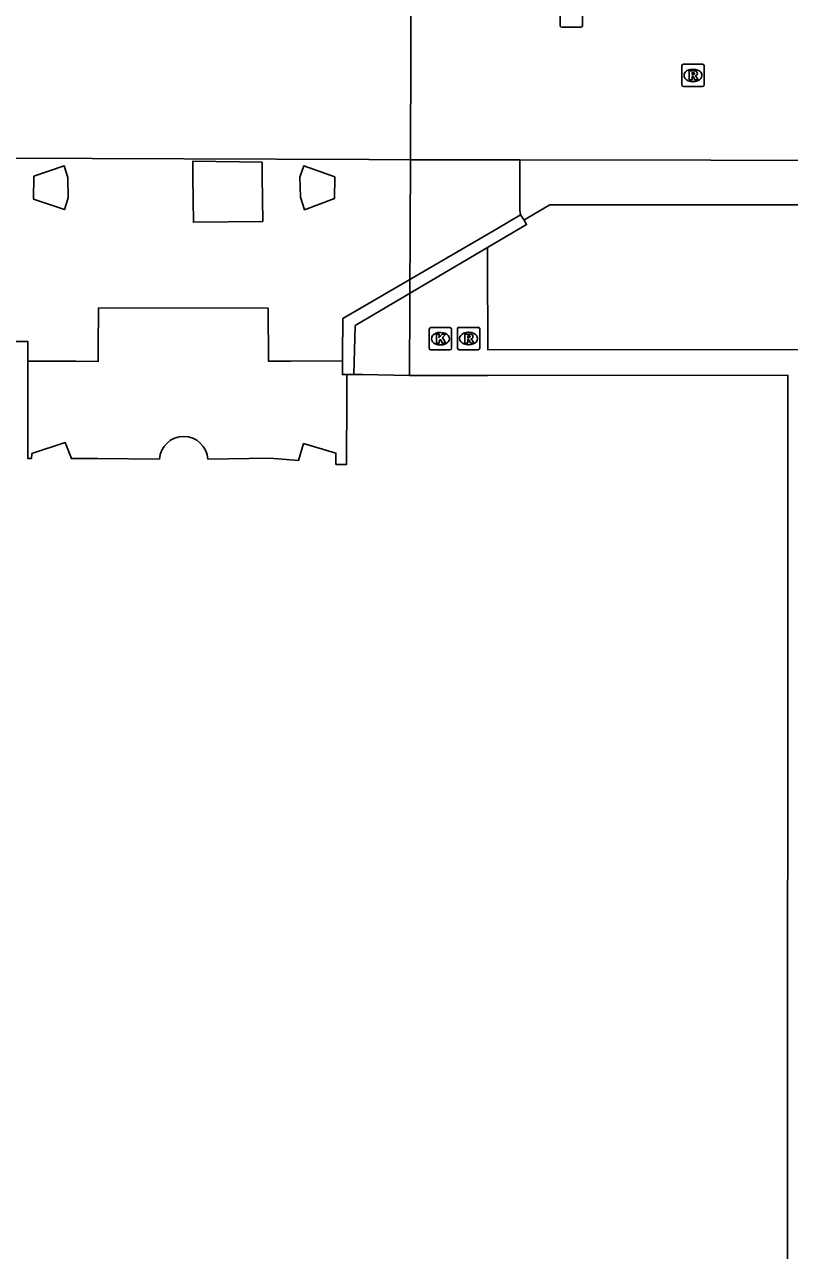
# Model space of a CAD drawing. Extents: x 161477 to 163040, y 383680 to 384868.
# Drawn here: x 161869.1 to 161903.3, y 384323.3 to 384378 of the extents above; entities that cross this region are included whole.
import ezdxf

# ---------------------------------------------------------------- set-up
doc = ezdxf.new("R2010")
doc.units = 0
for name, color, linetype in [('IMGEO_Groenvoorziening', 7, 'Continuous'), ('IMGEO_Kolk', 7, 'Continuous'), ('IMGEO_Muur', 7, 'Continuous'), ('IMGEO_Pand', 7, 'Continuous'), ('IMGEO_Pand_overbouw', 7, 'Continuous'), ('IMGEO_Rijbaan_lokaal_open', 7, 'Continuous'), ('IMGEO_Rioolput', 7, 'Continuous'), ('IMGEO_Voetpad_gesloten', 7, 'Continuous'), ('IMGEO_Voetpad_open', 7, 'Continuous')]:
    doc.layers.add(name, color=color, linetype=linetype)

msp = doc.modelspace()

# ---------------------------------------------------------------- linework, layer by layer
at = {"layer": 'IMGEO_Groenvoorziening'}
msp.add_lwpolyline([(161904.252, 384361.42), (161904.294, 384363.512), (161889.794, 384363.5), (161889.781, 384367.503), (161889.779, 384368.066)], dxfattribs=at)
at = {"layer": 'IMGEO_Kolk'}
for p, q in [((161887.171, 384363.571), (161887.171, 384364.423)), ((161887.246, 384364.497), (161888.098, 384364.497)), ((161888.172, 384364.423), (161888.172, 384363.571)), ((161887.659, 384364.277), (161887.684, 384364.277)), ((161888.098, 384363.497), (161887.246, 384363.497)), ((161887.682, 384363.717), (161887.657, 384363.717))]:
    msp.add_line(p, q, dxfattribs=at)
for points in [[(161887.171, 384363.571), (161887.171, 384364.423)], [(161887.246, 384364.497), (161888.098, 384364.497)], [(161888.172, 384364.423), (161888.172, 384363.571)], [(161887.492, 384364.197), (161887.615, 384364.197), (161887.615, 384364.046), (161887.745, 384364.197), (161887.909, 384364.197), (161887.763, 384364.046), (161887.916, 384363.797), (161887.764, 384363.797), (161887.679, 384363.961), (161887.615, 384363.894), (161887.615, 384363.797), (161887.492, 384363.797), (161887.492, 384364.197)], [(161888.098, 384363.497), (161887.246, 384363.497)]]:
    msp.add_lwpolyline(points, dxfattribs=at)
for centre, start, end in [((161887.248, 384364.421), 91.552, 178.448), ((161887.248, 384364.421), 91.552, 178.448), ((161888.096, 384364.421), 1.552, 88.448), ((161888.096, 384364.421), 1.552, 88.448), ((161887.248, 384363.573), 181.552, 268.448), ((161887.248, 384363.573), 181.552, 268.448), ((161888.096, 384363.573), 271.552, 358.448), ((161888.096, 384363.573), 271.552, 358.448)]:
    msp.add_arc(centre, 0.0765, start, end, dxfattribs=at)
for centre, major_axis, ratio, start_param, end_param in [((161887.658, 384363.997), (-0.387, 0.002), 0.722429, 4.712389, 7.853982), ((161887.683, 384363.997), (-0.39, 0.002), 0.717154, 1.570796, 4.712389)]:
    msp.add_ellipse(centre, major_axis=major_axis, ratio=ratio, start_param=start_param, end_param=end_param, dxfattribs=at)
at = {"layer": 'IMGEO_Muur'}
for points in [[(161891.247, 384369.528), (161890.217, 384368.927), (161883.307, 384364.894), (161883.299, 384363.242), (161883.298, 384363.014)], [(161889.779, 384368.066), (161891.522, 384369.092), (161891.408, 384369.288)], [(161891.247, 384369.528), (161891.408, 384369.288)], [(161889.779, 384368.066), (161883.867, 384364.586), (161883.804, 384362.395)], [(161883.298, 384363.014), (161883.295, 384362.395), (161883.484, 384362.395)]]:
    msp.add_lwpolyline(points, dxfattribs=at)
at = {"layer": 'IMGEO_Pand'}
for points in [[(161871.024, 384371.206), (161870.862, 384371.715), (161869.503, 384371.253), (161869.491, 384370.231), (161870.868, 384369.766), (161871.041, 384370.287), (161871.024, 384371.206)], [(161882.949, 384371.235), (161881.566, 384371.715), (161881.389, 384371.22), (161881.414, 384370.314), (161881.598, 384369.757), (161882.94, 384370.263), (161882.949, 384371.235)], [(161869.233, 384362.998), (161869.233, 384363.876), (161868.937, 384363.876)], [(161875.123, 384358.611), (161872.363, 384358.64), (161871.183, 384358.643), (161870.905, 384359.356), (161869.417, 384358.867), (161869.403, 384358.648), (161869.233, 384358.648), (161869.233, 384362.998)], [(161883.484, 384362.395), (161883.483, 384361.434), (161883.48, 384358.385), (161883, 384358.385), (161883.001, 384358.885), (161881.555, 384359.309), (161881.335, 384358.56), (161880.042, 384358.658), (161877.279, 384358.612)], [(161883.804, 384362.395), (161883.484, 384362.395)], [(161903.179, 384317.291), (161903.197, 384362.373), (161889.796, 384362.352), (161886.291, 384362.347), (161884.184, 384362.394), (161883.804, 384362.395)]]:
    msp.add_lwpolyline(points, dxfattribs=at)
msp.add_arc((161876.201, 384358.55), 1.08, 3.2779, 176.7753, dxfattribs=at)
at = {"layer": 'IMGEO_Pand_overbouw'}
for points in [[(161886.368, 384381.97), (161886.373, 384383.105), (161886.373, 384383.255), (161886.437, 384399.486), (161865.94, 384399.605), (161865.845, 384382.002), (161865.791, 384372.068), (161865.762, 384366.704), (161865.758, 384366.123), (161865.746, 384363.876), (161866.103, 384363.876), (161866.353, 384363.876), (161868.937, 384363.876), (161869.233, 384363.876), (161869.233, 384358.648), (161869.403, 384358.648), (161869.417, 384358.867), (161870.905, 384359.356), (161871.183, 384358.643), (161872.363, 384358.64), (161875.123, 384358.611)], [(161877.279, 384358.612), (161880.042, 384358.658), (161881.335, 384358.56), (161881.555, 384359.309), (161883.001, 384358.885), (161883, 384358.385), (161883.48, 384358.385), (161883.483, 384361.434), (161883.484, 384362.395), (161883.804, 384362.395), (161884.184, 384362.394), (161886.291, 384362.347), (161886.304, 384365.605), (161886.305, 384365.842), (161886.329, 384371.994), (161886.368, 384381.97)]]:
    msp.add_lwpolyline(points, dxfattribs=at)
msp.add_arc((161876.201, 384358.55), 1.08, 3.2779, 176.7753, dxfattribs=at)
at = {"layer": 'IMGEO_Rijbaan_lokaal_open'}
for points in [[(161886.368, 384381.97), (161886.329, 384371.994)], [(161886.329, 384371.994), (161884.502, 384371.996), (161884.479, 384371.996), (161867.962, 384372.065), (161867.893, 384372.066), (161865.791, 384372.068)], [(161886.329, 384371.994), (161891.226, 384371.987)], [(162041.294, 384371.87), (162015.132, 384371.834), (162007.404, 384371.892), (162006.247, 384371.928), (162000, 384371.926), (161998.045, 384371.925), (161977.467, 384371.944), (161975.939, 384371.915), (161971.175, 384371.919), (161955.193, 384371.931), (161952.41, 384371.927), (161950.004, 384371.924), (161948.753, 384371.922), (161946.163, 384371.925), (161936.279, 384371.91), (161935.201, 384371.899), (161908.29, 384371.964), (161891.226, 384371.987)]]:
    msp.add_lwpolyline(points, dxfattribs=at)
at = {"layer": 'IMGEO_Rioolput'}
for p, q in [((161893.019, 384377.984), (161893.019, 384378.836)), ((161894.02, 384378.836), (161894.02, 384377.984)), ((161893.946, 384377.91), (161893.094, 384377.91)), ((161898.459, 384375.334), (161898.459, 384376.186)), ((161898.534, 384376.26), (161899.386, 384376.26)), ((161898.947, 384376.04), (161898.972, 384376.04)), ((161899.46, 384376.186), (161899.46, 384375.334)), ((161898.97, 384375.48), (161898.945, 384375.48)), ((161899.386, 384375.26), (161898.534, 384375.26)), ((161888.431, 384363.579), (161888.431, 384364.431)), ((161888.506, 384364.505), (161889.358, 384364.505)), ((161889.432, 384364.431), (161889.432, 384363.579)), ((161888.919, 384364.285), (161888.944, 384364.285)), ((161889.358, 384363.505), (161888.506, 384363.505)), ((161888.942, 384363.725), (161888.917, 384363.725))]:
    msp.add_line(p, q, dxfattribs=at)
for points in [[(161893.019, 384377.984), (161893.019, 384378.836)], [(161894.02, 384378.836), (161894.02, 384377.984)], [(161893.946, 384377.91), (161893.094, 384377.91)], [(161898.459, 384375.334), (161898.459, 384376.186)], [(161898.534, 384376.26), (161899.386, 384376.26)], [(161899.048, 384375.958), (161898.796, 384375.96), (161898.796, 384375.56)], [(161898.974, 384375.879), (161898.92, 384375.879), (161898.92, 384375.798)], [(161899.46, 384376.186), (161899.46, 384375.334)], [(161898.796, 384375.56), (161898.92, 384375.56), (161898.92, 384375.722), (161898.931, 384375.722)], [(161898.92, 384375.798), (161898.972, 384375.798)], [(161898.978, 384375.693), (161899.049, 384375.56), (161899.189, 384375.56), (161899.124, 384375.686)], [(161899.386, 384375.26), (161898.534, 384375.26)], [(161888.431, 384363.579), (161888.431, 384364.431)], [(161888.506, 384364.505), (161889.358, 384364.505)], [(161889.432, 384364.431), (161889.432, 384363.579)], [(161889.02, 384364.203), (161888.768, 384364.205), (161888.768, 384363.805)], [(161888.768, 384363.805), (161888.892, 384363.805), (161888.892, 384363.967), (161888.903, 384363.967)], [(161888.946, 384364.124), (161888.892, 384364.124), (161888.892, 384364.043)], [(161888.892, 384364.043), (161888.944, 384364.043)], [(161888.95, 384363.938), (161889.021, 384363.805), (161889.161, 384363.805), (161889.096, 384363.931)], [(161889.358, 384363.505), (161888.506, 384363.505)]]:
    msp.add_lwpolyline(points, dxfattribs=at)
for centre, radius, start, end in [((161893.096, 384377.986), 0.0765, 181.552, 268.448), ((161893.096, 384377.986), 0.0765, 181.552, 268.448), ((161893.944, 384377.986), 0.0765, 271.552, 358.448), ((161893.944, 384377.986), 0.0765, 271.552, 358.448), ((161898.536, 384376.184), 0.0765, 91.552, 178.448), ((161898.536, 384376.184), 0.0765, 91.552, 178.448), ((161898.98, 384375.783), 0.0964, 77.0061, 93.1865), ((161898.994, 384375.84), 0.0378, 276.6634, 79.6772), ((161899.047, 384375.848), 0.109, 350.3612, 89.416), ((161899.045, 384375.848), 0.112, 277.5842, 350.9817), ((161899.384, 384376.184), 0.0765, 1.552, 88.448), ((161899.384, 384376.184), 0.0765, 1.552, 88.448), ((161898.536, 384375.336), 0.0765, 181.552, 268.448), ((161898.536, 384375.336), 0.0765, 181.552, 268.448), ((161898.93, 384375.669), 0.0533, 26.0293, 88.6989), ((161898.956, 384375.987), 0.19, 274.7715, 282.9687), ((161899.029, 384375.633), 0.108, 29.5134, 73.7905), ((161899.384, 384375.336), 0.0765, 271.552, 358.448), ((161899.384, 384375.336), 0.0765, 271.552, 358.448), ((161888.508, 384364.429), 0.0765, 91.552, 178.448), ((161888.508, 384364.429), 0.0765, 91.552, 178.448), ((161889.356, 384364.429), 0.0765, 1.552, 88.448), ((161889.356, 384364.429), 0.0765, 1.552, 88.448), ((161888.902, 384363.914), 0.0533, 26.0293, 88.6989), ((161888.928, 384364.232), 0.19, 274.7715, 282.9687), ((161888.952, 384364.028), 0.0964, 77.0061, 93.1865), ((161888.966, 384364.085), 0.0378, 276.6634, 79.6772), ((161889.019, 384364.093), 0.109, 350.3612, 89.416), ((161889.017, 384364.093), 0.112, 277.5842, 350.9817), ((161889.001, 384363.878), 0.108, 29.5134, 73.7905), ((161888.508, 384363.581), 0.0765, 181.552, 268.448), ((161888.508, 384363.581), 0.0765, 181.552, 268.448), ((161889.356, 384363.581), 0.0765, 271.552, 358.448), ((161889.356, 384363.581), 0.0765, 271.552, 358.448)]:
    msp.add_arc(centre, radius, start, end, dxfattribs=at)
for centre, major_axis, ratio, start_param, end_param in [((161898.946, 384375.76), (-0.387, 0.002), 0.722429, 4.712389, 7.853982), ((161898.971, 384375.76), (-0.39, 0.002), 0.717154, 1.570796, 4.712389), ((161888.918, 384364.005), (-0.387, 0.002), 0.722429, 4.712389, 7.853982), ((161888.943, 384364.005), (-0.39, 0.002), 0.717154, 1.570796, 4.712389)]:
    msp.add_ellipse(centre, major_axis=major_axis, ratio=ratio, start_param=start_param, end_param=end_param, dxfattribs=at)
at = {"layer": 'IMGEO_Voetpad_gesloten'}
msp.add_lwpolyline([(161879.706, 384371.239), (161879.699, 384371.88), (161876.603, 384371.928), (161876.612, 384371.201), (161876.637, 384369.201), (161879.731, 384369.239), (161879.706, 384371.239)], dxfattribs=at)
at = {"layer": 'IMGEO_Voetpad_open'}
for points in [[(161891.226, 384371.987), (161891.218, 384369.74), (161891.247, 384369.528)], [(161891.408, 384369.288), (161891.555, 384369.377), (161892.561, 384369.985), (161909.452, 384369.981)], [(161869.233, 384362.998), (161871.38, 384362.988), (161872.38, 384362.983), (161872.383, 384363.573), (161872.392, 384365.37), (161879.973, 384365.355), (161879.99, 384362.989), (161880.99, 384362.997), (161883.298, 384363.014)]]:
    msp.add_lwpolyline(points, dxfattribs=at)

doc.saveas('drawing.dxf')
